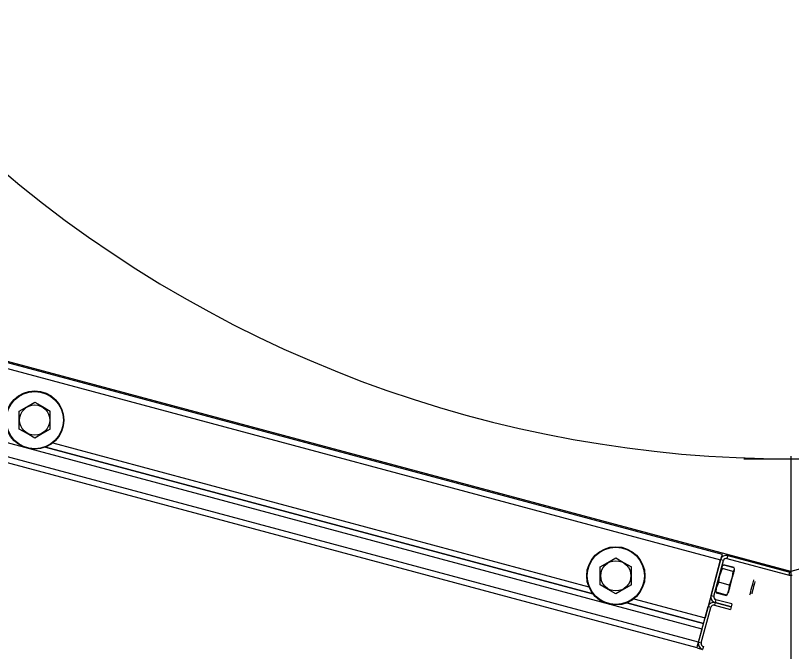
# Model space of a CAD drawing. Extents: x -264205 to -263659, y -1242401 to -1241986.
# Drawn here: x -263795.4614 to -263795.0815, y -1242165.417 to -1242165.1058 of the extents above; entities that cross this region are included whole.
import ezdxf

# ---------------------------------------------------------------- set-up
doc = ezdxf.new("R2010")
doc.units = 0
doc.layers.add('SITUACIA_DSP_2D', color=7, linetype='Continuous')

msp = doc.modelspace()

# ---------------------------------------------------------------- linework, layer by layer
at = {"layer": 'SITUACIA_DSP_2D'}
for p, q in [((-263795.0819, -1242165.37789), (-263795.53244, -1242165.25717)), ((-263795.49172, -1242165.26854), (-263795.11549, -1242165.36935)), ((-263795.49246, -1242165.2713), (-263795.11623, -1242165.37211)), ((-263795.45584, -1242165.29723), (-263795.45198, -1242165.295)), ((-263795.45198, -1242165.295), (-263795.44824, -1242165.29717)), ((-263795.45958, -1242165.29939), (-263795.45584, -1242165.29723)), ((-263795.45958, -1242165.30049), (-263795.45958, -1242165.29939)), ((-263795.44824, -1242165.29717), (-263795.44438, -1242165.29939)), ((-263795.44438, -1242165.30049), (-263795.44438, -1242165.29939)), ((-263795.45958, -1242165.30438), (-263795.45958, -1242165.30049)), ((-263795.44438, -1242165.30438), (-263795.44438, -1242165.30049)), ((-263795.12533, -1242165.40606), (-263795.50155, -1242165.30525)), ((-263795.45958, -1242165.30817), (-263795.45958, -1242165.30438)), ((-263795.44438, -1242165.30817), (-263795.44438, -1242165.30438)), ((-263795.45573, -1242165.31039), (-263795.45958, -1242165.30817)), ((-263795.45198, -1242165.31256), (-263795.45573, -1242165.31039)), ((-263795.44813, -1242165.31033), (-263795.45198, -1242165.31256)), ((-263795.44438, -1242165.30817), (-263795.44813, -1242165.31033)), ((-263795.12778, -1242165.41524), (-263795.50401, -1242165.31443)), ((-263795.12705, -1242165.41248), (-263795.50328, -1242165.31167)), ((-263795.44319, -1242165.31499), (-263795.18074, -1242165.38531)), ((-263795.44668, -1242165.317), (-263795.17873, -1242165.3888)), ((-263795.17873, -1242165.3888), (-263795.44668, -1242165.317)), ((-263795.10485, -1242165.32276), (-263795.05896, -1242165.32276)), ((-263795.0819, -1242165.32142), (-263795.0819, -1242165.51807)), ((-263795.17137, -1242165.37345), (-263795.16752, -1242165.37123)), ((-263795.16752, -1242165.37123), (-263795.16377, -1242165.37339)), ((-263795.11623, -1242165.37211), (-263795.12385, -1242165.40055)), ((-263795.1209, -1242165.38954), (-263795.11623, -1242165.37211)), ((-263795.11608, -1242165.37157), (-263795.11623, -1242165.37211)), ((-263795.11611, -1242165.37165), (-263795.11623, -1242165.37211)), ((-263795.11485, -1242165.37248), (-263795.11623, -1242165.37211)), ((-263795.11595, -1242165.37105), (-263795.11608, -1242165.37157)), ((-263795.11582, -1242165.37058), (-263795.11595, -1242165.37105)), ((-263795.11571, -1242165.37016), (-263795.11582, -1242165.37058)), ((-263795.11562, -1242165.36982), (-263795.11571, -1242165.37016)), ((-263795.11555, -1242165.36956), (-263795.11562, -1242165.36982)), ((-263795.11551, -1242165.36941), (-263795.11555, -1242165.36956)), ((-263795.11549, -1242165.36935), (-263795.11551, -1242165.36941)), ((-263795.11274, -1242165.37009), (-263795.11311, -1242165.37147)), ((-263795.11311, -1242165.37147), (-263795.08264, -1242165.37963)), ((-263795.11274, -1242165.37009), (-263795.08227, -1242165.37826)), ((-263795.17512, -1242165.37561), (-263795.17137, -1242165.37345)), ((-263795.17512, -1242165.37672), (-263795.17512, -1242165.37561)), ((-263795.16377, -1242165.37339), (-263795.15992, -1242165.37561)), ((-263795.15992, -1242165.37672), (-263795.15992, -1242165.37561)), ((-263795.11952, -1242165.38991), (-263795.11485, -1242165.37248)), ((-263795.11546, -1242165.37552), (-263795.11506, -1242165.37488)), ((-263795.11539, -1242165.37627), (-263795.11546, -1242165.37552)), ((-263795.11506, -1242165.37488), (-263795.11484, -1242165.37469)), ((-263795.10973, -1242165.37606), (-263795.11484, -1242165.37469)), ((-263795.11478, -1242165.37446), (-263795.10967, -1242165.37583)), ((-263795.10973, -1242165.37606), (-263795.10963, -1242165.37633)), ((-263795.17512, -1242165.3806), (-263795.17512, -1242165.37672)), ((-263795.15992, -1242165.3806), (-263795.15992, -1242165.37672)), ((-263795.11672, -1242165.38028), (-263795.11579, -1242165.37747)), ((-263795.11579, -1242165.37747), (-263795.11532, -1242165.37648)), ((-263795.11532, -1242165.37648), (-263795.11539, -1242165.37627)), ((-263795.11021, -1242165.37784), (-263795.11532, -1242165.37648)), ((-263795.11021, -1242165.37784), (-263795.11059, -1242165.38069)), ((-263795.11034, -1242165.38058), (-263795.11002, -1242165.37942)), ((-263795.11004, -1242165.37771), (-263795.11021, -1242165.37784)), ((-263795.1096, -1242165.37707), (-263795.11004, -1242165.37771)), ((-263795.11002, -1242165.37942), (-263795.10977, -1242165.37846)), ((-263795.10977, -1242165.37846), (-263795.10959, -1242165.37779)), ((-263795.10963, -1242165.37633), (-263795.1096, -1242165.37707)), ((-263795.10959, -1242165.37779), (-263795.10949, -1242165.37743)), ((-263795.10949, -1242165.37743), (-263795.10948, -1242165.37738)), ((-263795.08264, -1242165.37963), (-263795.08227, -1242165.37826)), ((-263795.07642, -1242165.37642), (-263795.0819, -1242165.37789)), ((-263795.17512, -1242165.38439), (-263795.17512, -1242165.3806)), ((-263795.15992, -1242165.38439), (-263795.15992, -1242165.3806)), ((-263795.11749, -1242165.38384), (-263795.1171, -1242165.38313)), ((-263795.1171, -1242165.38313), (-263795.11672, -1242165.38028)), ((-263795.11199, -1242165.3845), (-263795.1171, -1242165.38313)), ((-263795.11152, -1242165.38351), (-263795.11199, -1242165.3845)), ((-263795.11059, -1242165.38069), (-263795.11152, -1242165.38351)), ((-263795.11142, -1242165.38462), (-263795.11106, -1242165.38327)), ((-263795.11106, -1242165.38327), (-263795.11069, -1242165.3819)), ((-263795.11069, -1242165.3819), (-263795.11034, -1242165.38058)), ((-263795.10061, -1242165.38448), (-263795.10035, -1242165.38349)), ((-263795.10035, -1242165.38349), (-263795.10013, -1242165.38269)), ((-263795.10013, -1242165.38269), (-263795.09998, -1242165.38214)), ((-263795.09998, -1242165.38214), (-263795.09992, -1242165.3819)), ((-263795.09992, -1242165.3819), (-263795.09992, -1242165.38189)), ((-263795.09962, -1242165.38353), (-263795.09983, -1242165.38431)), ((-263795.09948, -1242165.383), (-263795.09962, -1242165.38353)), ((-263795.09941, -1242165.38277), (-263795.09948, -1242165.383)), ((-263795.09941, -1242165.38276), (-263795.09941, -1242165.38277)), ((-263795.17127, -1242165.38661), (-263795.17512, -1242165.38439)), ((-263795.16752, -1242165.38878), (-263795.17127, -1242165.38661)), ((-263795.16367, -1242165.38655), (-263795.16752, -1242165.38878)), ((-263795.15992, -1242165.38439), (-263795.16367, -1242165.38655)), ((-263795.11851, -1242165.38745), (-263795.11848, -1242165.3878)), ((-263795.1184, -1242165.388), (-263795.11822, -1242165.38589)), ((-263795.11822, -1242165.38589), (-263795.11749, -1242165.38384)), ((-263795.11217, -1242165.38661), (-263795.1129, -1242165.38865)), ((-263795.11224, -1242165.3877), (-263795.11203, -1242165.3869)), ((-263795.11199, -1242165.3845), (-263795.11217, -1242165.38661)), ((-263795.11203, -1242165.3869), (-263795.11175, -1242165.38585)), ((-263795.11175, -1242165.38585), (-263795.11142, -1242165.38462)), ((-263795.10145, -1242165.38763), (-263795.10119, -1242165.38664)), ((-263795.10119, -1242165.38664), (-263795.1009, -1242165.38556)), ((-263795.1009, -1242165.38556), (-263795.10061, -1242165.38448)), ((-263795.10059, -1242165.38714), (-263795.1008, -1242165.38792)), ((-263795.10034, -1242165.38621), (-263795.10059, -1242165.38714)), ((-263795.10007, -1242165.38523), (-263795.10034, -1242165.38621)), ((-263795.09983, -1242165.38431), (-263795.10007, -1242165.38523)), ((-263795.15872, -1242165.39121), (-263795.12385, -1242165.40055)), ((-263795.1209, -1242165.38954), (-263795.12102, -1242165.39)), ((-263795.1209, -1242165.38954), (-263795.11952, -1242165.38991)), ((-263795.11848, -1242165.3878), (-263795.1184, -1242165.388)), ((-263795.11847, -1242165.38823), (-263795.11336, -1242165.3896)), ((-263795.1133, -1242165.38937), (-263795.1184, -1242165.388)), ((-263795.1129, -1242165.38865), (-263795.1133, -1242165.38937)), ((-263795.1133, -1242165.38937), (-263795.11313, -1242165.38923)), ((-263795.11313, -1242165.38923), (-263795.11293, -1242165.38895)), ((-263795.11242, -1242165.38835), (-263795.11237, -1242165.38819)), ((-263795.11237, -1242165.38819), (-263795.11224, -1242165.3877)), ((-263795.10188, -1242165.38922), (-263795.10182, -1242165.38898)), ((-263795.10188, -1242165.38923), (-263795.10188, -1242165.38922)), ((-263795.10182, -1242165.38898), (-263795.10167, -1242165.38843)), ((-263795.10167, -1242165.38843), (-263795.10145, -1242165.38763)), ((-263795.10094, -1242165.38847), (-263795.10101, -1242165.38871)), ((-263795.10101, -1242165.38871), (-263795.10101, -1242165.38873)), ((-263795.1008, -1242165.38792), (-263795.10094, -1242165.38847)), ((-263795.16221, -1242165.39323), (-263795.12459, -1242165.40331)), ((-263795.12459, -1242165.40331), (-263795.16221, -1242165.39323)), ((-263795.12705, -1242165.41248), (-263795.12238, -1242165.39505)), ((-263795.121, -1242165.39542), (-263795.12238, -1242165.39505)), ((-263795.11888, -1242165.39303), (-263795.11925, -1242165.39441)), ((-263795.11925, -1242165.39441), (-263795.11145, -1242165.3965)), ((-263795.11852, -1242165.39166), (-263795.11888, -1242165.39303)), ((-263795.11109, -1242165.39512), (-263795.11888, -1242165.39303)), ((-263795.11888, -1242165.39303), (-263795.11109, -1242165.39512)), ((-263795.11072, -1242165.39375), (-263795.11852, -1242165.39166)), ((-263795.11109, -1242165.39512), (-263795.11145, -1242165.3965)), ((-263795.11072, -1242165.39375), (-263795.11109, -1242165.39512)), ((-263795.12567, -1242165.41285), (-263795.121, -1242165.39542)), ((-263795.12705, -1242165.41248), (-263795.12533, -1242165.40606)), ((-263795.12757, -1242165.41443), (-263795.12746, -1242165.41401)), ((-263795.12746, -1242165.41401), (-263795.12733, -1242165.41354)), ((-263795.12733, -1242165.41354), (-263795.12719, -1242165.41302)), ((-263795.12719, -1242165.41302), (-263795.12705, -1242165.41248)), ((-263795.12705, -1242165.41248), (-263795.12567, -1242165.41285)), ((-263795.12778, -1242165.41524), (-263795.12777, -1242165.41518)), ((-263795.12778, -1242165.41524), (-263795.12503, -1242165.41597)), ((-263795.12777, -1242165.41518), (-263795.12773, -1242165.41503)), ((-263795.12773, -1242165.41503), (-263795.12766, -1242165.41477)), ((-263795.12766, -1242165.41477), (-263795.12757, -1242165.41443)), ((-263795.12466, -1242165.4146), (-263795.12503, -1242165.41597))]:
    msp.add_line(p, q, dxfattribs=at)
for centre, radius in [((-263795.45198, -1242165.30378), 0.01425), ((-263795.45198, -1242165.30378), 0.01401), ((-263795.45198, -1242165.30378), 0.00739), ((-263795.16752, -1242165.38), 0.01425), ((-263795.16752, -1242165.38), 0.01401), ((-263795.16752, -1242165.38), 0.00739)]:
    msp.add_circle(centre, radius, dxfattribs=at)
for centre, radius, start, end in [((-263795.0819, -1242164.72426), 0.5985, 144.56502, 35.43498), ((-263795.11348, -1242165.37285), 0.00285, 75, 165), ((-263795.11348, -1242165.37285), 0.00143, 75, 165), ((-263795.0819, -1242165.37688), 0.00285, 255, 285), ((-263795.0819, -1242165.37688), 0.00143, 255, 285), ((-263795.11815, -1242165.39028), 0.00285, 165, 255), ((-263795.11815, -1242165.39028), 0.00143, 165, 255), ((-263795.11962, -1242165.39579), 0.00285, 75, 165), ((-263795.11962, -1242165.39579), 0.00143, 75, 165), ((-263795.12429, -1242165.41322), 0.00285, 165, 255), ((-263795.12429, -1242165.41322), 0.00143, 165, 255)]:
    msp.add_arc(centre, radius, start, end, dxfattribs=at)

doc.saveas('drawing.dxf')
